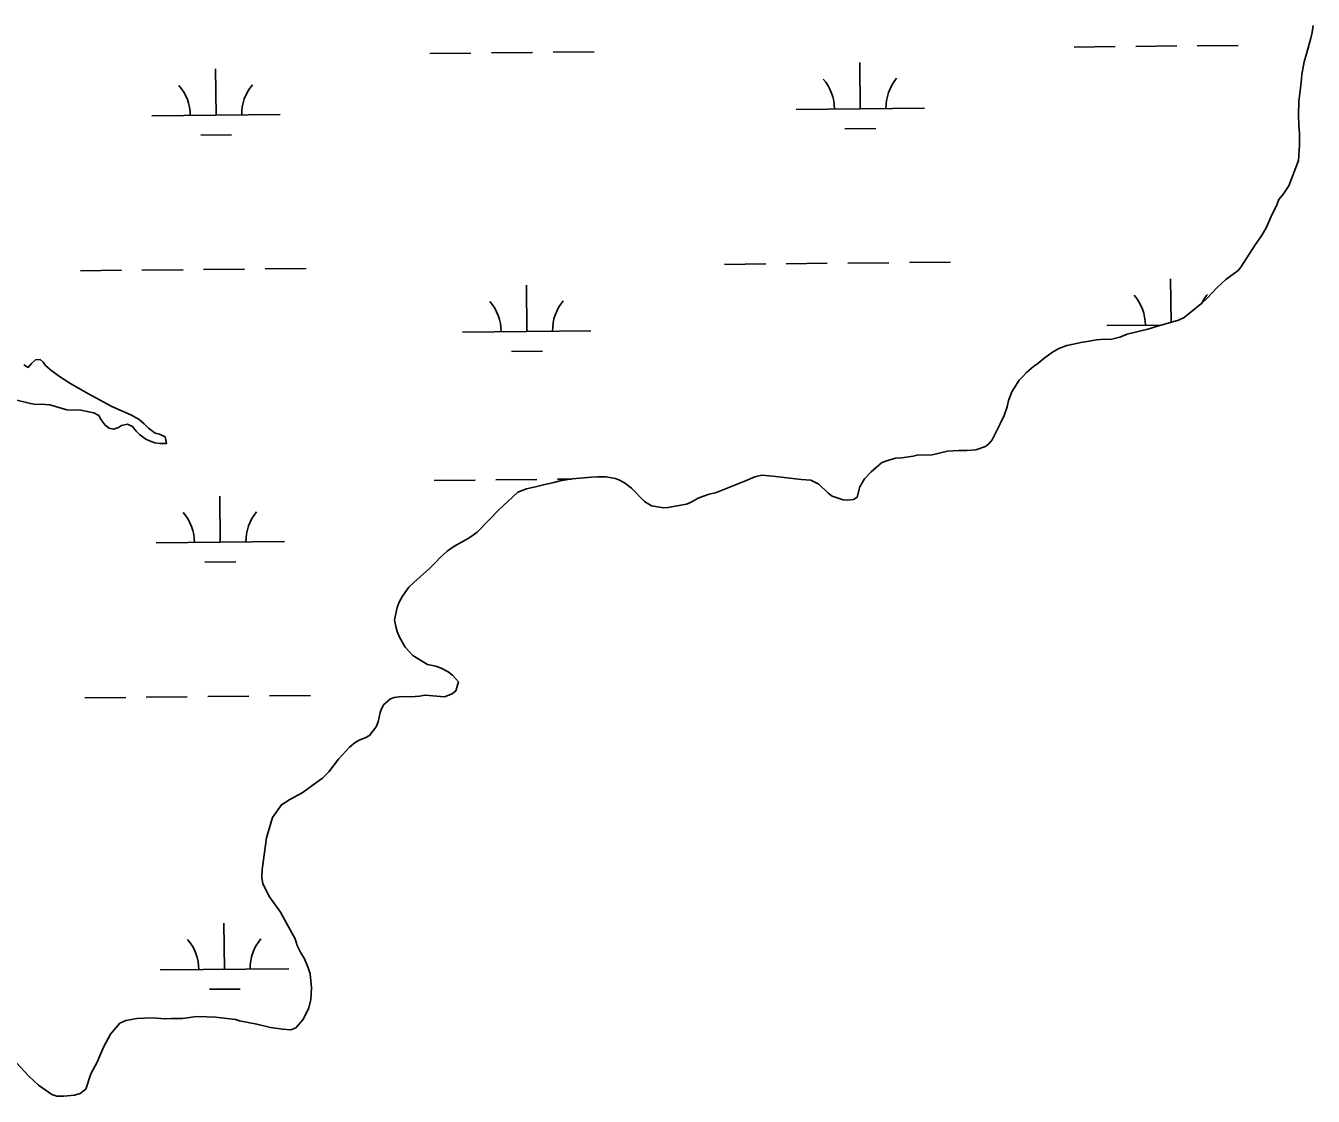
# Model space of a CAD drawing. Extents: x 3146026 to 3183936, y 897894 to 923344.
# Drawn here: x 3169411 to 3170414, y 912121 to 912955 of the extents above; entities that cross this region are included whole.
import ezdxf

# ---------------------------------------------------------------- set-up
doc = ezdxf.new("R2010")
doc.units = 0
for name, color, linetype in [('V-SITE-VEGE', 7, 'Continuous'), ('V-TOPO-SHOR', 7, 'Continuous'), ('V-WETL-SWMP', 7, 'Continuous')]:
    doc.layers.add(name, color=color, linetype=linetype)

msp = doc.modelspace()

# ---------------------------------------------------------------- linework, layer by layer
at = {"layer": 'V-SITE-VEGE'}
msp.add_lwpolyline([(3169402.7, 912663.7), (3169414.3, 912660.8), (3169418.7, 912660.2), (3169422.7, 912660.4), (3169429.3, 912659.9), (3169442.7, 912656.1), (3169453.5, 912655.6), (3169458.6, 912654.8), (3169463.7, 912653.6), (3169467.5, 912651.6), (3169469.5, 912648.3), (3169472.6, 912644.1), (3169475.7, 912641.6), (3169479.1, 912640.9), (3169482.8, 912642.1), (3169485.3, 912643.8), (3169490, 912644.9), (3169493.7, 912642.9), (3169496.8, 912639.3), (3169499.5, 912636.5), (3169504.3, 912633.1), (3169507, 912631.8), (3169511.2, 912630.4), (3169515.2, 912629.8), (3169520.3, 912629.7), (3169519.2, 912634.9), (3169514.8, 912636.9), (3169511.5, 912637.8), (3169506.2, 912641.8), (3169502.8, 912645.1), (3169499, 912648.4), (3169492.6, 912652.2), (3169484.2, 912655.6), (3169477.8, 912658.7), (3169458.9, 912668.7), (3169444.9, 912676.8), (3169437.8, 912681.4), (3169430.3, 912687), (3169426.1, 912690.4), (3169424.1, 912693), (3169421.9, 912695.2), (3169418.3, 912694.8), (3169415, 912691.9), (3169412.5, 912689), (3169409.2, 912691.1)], dxfattribs=at)
at = {"layer": 'V-TOPO-SHOR'}
msp.add_lwpolyline([(3169409.2, 912691.1), (3169412.5, 912689), (3169415, 912691.9), (3169418.3, 912694.8), (3169421.9, 912695.2), (3169424.1, 912693), (3169426.1, 912690.4), (3169430.3, 912687), (3169437.8, 912681.4), (3169444.9, 912676.8), (3169458.9, 912668.7), (3169477.8, 912658.7), (3169484.2, 912655.6), (3169492.6, 912652.2), (3169499, 912648.4), (3169502.8, 912645.1), (3169506.2, 912641.8), (3169511.5, 912637.8), (3169514.8, 912636.9), (3169519.2, 912634.9), (3169520.3, 912629.7), (3169515.2, 912629.8), (3169511.2, 912630.4), (3169507, 912631.8), (3169504.3, 912633.1), (3169499.5, 912636.5), (3169496.8, 912639.3), (3169493.7, 912642.9), (3169490, 912644.9), (3169485.3, 912643.8), (3169482.8, 912642.1), (3169479.1, 912640.9), (3169475.7, 912641.6), (3169472.6, 912644.1), (3169469.5, 912648.3), (3169467.5, 912651.6), (3169463.7, 912653.6), (3169458.6, 912654.8), (3169453.5, 912655.6), (3169442.7, 912656.1), (3169429.3, 912659.9), (3169422.7, 912660.4), (3169418.7, 912660.2), (3169414.3, 912660.8), (3169402.7, 912663.7)], dxfattribs=at)
at = {"layer": 'V-WETL-SWMP'}
for p, q in [((3169773.5, 912934), (3169805.5, 912934.4)), ((3169821.5, 912934.5), (3169853.5, 912934.8)), ((3170227.4, 912938.6), (3170259.4, 912938.9)), ((3170275.4, 912939), (3170307.3, 912939.4)), ((3170323.3, 912939.5), (3170355.3, 912939.8)), ((3169725.5, 912933.6), (3169757.5, 912933.9)), ((3170060.8, 912890.5), (3170060.4, 912926.5)), ((3169558.9, 912885.5), (3169558.5, 912921.5)), ((3169508.9, 912885), (3169608.9, 912886)), ((3170010.8, 912890), (3170110.8, 912891)), ((3170048.9, 912874.9), (3170072.9, 912875.2)), ((3169547, 912869.9), (3169571, 912870.2)), ((3169453.2, 912764.3), (3169485.2, 912764.7)), ((3169501.2, 912764.8), (3169533.2, 912765.1)), ((3169549.2, 912765.3), (3169581.2, 912765.6)), ((3169597.2, 912765.8), (3169629.2, 912766.1)), ((3169955.1, 912769.3), (3169987.1, 912769.7)), ((3170003.1, 912769.8), (3170035.1, 912770.1)), ((3170051.1, 912770.3), (3170083.1, 912770.6)), ((3170099.1, 912770.8), (3170131.1, 912771.1)), ((3170302.9, 912724.1), (3170302.6, 912758.1)), ((3169801, 912717.1), (3169800.7, 912753.1)), ((3169751, 912716.6), (3169851, 912717.6)), ((3170252.9, 912721.6), (3170295.4, 912722)), ((3169789.2, 912701.5), (3169813.2, 912701.7)), ((3169728.8, 912600.9), (3169760.8, 912601.2)), ((3169776.8, 912601.4), (3169808.8, 912601.7)), ((3169824.8, 912601.9), (3169835.8, 912602)), ((3169562.2, 912552.8), (3169561.8, 912588.8)), ((3169512.2, 912552.3), (3169612.2, 912553.3)), ((3169550.3, 912537.3), (3169574.3, 912537.5)), ((3169552.5, 912432.6), (3169584.5, 912433)), ((3169600.5, 912433.1), (3169632.5, 912433.4)), ((3169456.6, 912431.7), (3169488.5, 912432)), ((3169504.5, 912432.2), (3169536.5, 912432.5)), ((3169565.5, 912220.2), (3169565.1, 912256.1)), ((3169515.5, 912219.7), (3169615.5, 912220.6)), ((3169553.7, 912204.6), (3169577.7, 912204.8))]:
    msp.add_line(p, q, dxfattribs=at)
for points in [[(3170413.7, 912955.4), (3170412.8, 912949.8), (3170411.9, 912945.4), (3170408.5, 912933.2), (3170406.5, 912927), (3170404.8, 912917.2), (3170404.3, 912910.8), (3170402.5, 912896.3), (3170402.2, 912885.7), (3170402.4, 912877.4), (3170402.9, 912871.4), (3170403.1, 912862.1), (3170402.2, 912850.1), (3170394.8, 912830.4), (3170390.5, 912824.2), (3170387, 912819.9), (3170385.4, 912815.8), (3170380.7, 912806), (3170377.2, 912798.2), (3170374.9, 912794), (3170372.9, 912790.7), (3170368.5, 912784.5), (3170357.4, 912767.2), (3170355.1, 912764.5), (3170345.5, 912757.4), (3170338.9, 912751.2), (3170330.9, 912742.8), (3170326.9, 912739), (3170313.1, 912727.9), (3170308.8, 912725.7), (3170291.5, 912720.9), (3170284.8, 912718.9), (3170268.6, 912715), (3170263.1, 912712.7), (3170255.7, 912710.8), (3170251.3, 912711), (3170244.9, 912710.5), (3170237.5, 912709.2), (3170234, 912708.8), (3170225.5, 912707), (3170221.8, 912706), (3170215.5, 912703.7), (3170210.6, 912700.9), (3170203.8, 912696), (3170199.1, 912692.2), (3170195.8, 912689.8), (3170190.2, 912685.1), (3170187.7, 912682.2), (3170184.6, 912679.2)], [(3170184.6, 912679.2), (3170178.8, 912670), (3170176.2, 912663.2), (3170175.3, 912658.3), (3170173, 912651.6), (3170169.9, 912645), (3170163.6, 912632.6), (3170161, 912629.5), (3170158.3, 912627.5), (3170150.8, 912624.8), (3170143.9, 912624.2), (3170137.6, 912624.2), (3170128.8, 912623.8), (3170116.8, 912620.9), (3170105, 912620.7), (3170101.9, 912620), (3170093.2, 912618.7), (3170088.3, 912618.3), (3170080.5, 912616.1), (3170077.4, 912614.7), (3170069.4, 912607.7), (3170064.1, 912602.3), (3170060.5, 912596.1), (3170058.5, 912587.9), (3170055.6, 912586.2), (3170050.7, 912585.7), (3170047.4, 912585.9), (3170038.8, 912588.6), (3170035.7, 912591.1), (3170028.6, 912598), (3170022.3, 912601.1), (3170014.8, 912601.8), (3169992.8, 912604.3), (3169984.1, 912605), (3169978.6, 912603.9), (3169971.3, 912600.6), (3169947.9, 912591.3), (3169943.2, 912590.4), (3169938.6, 912588.8), (3169934.6, 912587.1), (3169929, 912584), (3169925.3, 912582.6), (3169911, 912579.8), (3169907.5, 912579.6), (3169898.1, 912581.1), (3169892.6, 912584.7), (3169882.7, 912594.9), (3169877.1, 912599.2), (3169873.3, 912601.2), (3169870.2, 912602.5), (3169862.7, 912603.9), (3169856.2, 912603.9), (3169851.4, 912603.4), (3169836.3, 912602.1), (3169826.9, 912600.6), (3169822, 912599.3), (3169814, 912597.6), (3169808.7, 912596.2), (3169800.9, 912594.4), (3169794, 912591.8), (3169778.9, 912577.9), (3169771.8, 912570.3), (3169762.4, 912560.8), (3169758.4, 912557.9), (3169754.7, 912555.5), (3169744.2, 912549.5), (3169738.9, 912546), (3169733.3, 912540.8), (3169730.2, 912537.3), (3169725.1, 912532.4), (3169713, 912521.6), (3169709.1, 912517.8), (3169704.2, 912510.9), (3169701.7, 912506.1), (3169699.9, 912501.9), (3169697.9, 912492.5), (3169699, 912487.2), (3169700.1, 912483.2), (3169701.8, 912479), (3169706.3, 912471.2), (3169712.1, 912464.5), (3169723.6, 912457.6), (3169730.2, 912456.3), (3169734.2, 912454.7), (3169739.8, 912451.8), (3169743.1, 912449.4), (3169747.8, 912444.2), (3169745.8, 912437.1), (3169742.8, 912434.7), (3169736.8, 912432.5), (3169721.7, 912433.8), (3169717.3, 912433), (3169710.7, 912432.3), (3169703.3, 912432.6), (3169697.8, 912431.9), (3169694.7, 912430.8), (3169689.7, 912426.4), (3169687.8, 912423), (3169686.8, 912420.1), (3169685.3, 912413), (3169683.7, 912409)], [(3169683.7, 912409), (3169678.4, 912402.4), (3169675, 912400.6), (3169670.4, 912398.6), (3169667.3, 912396.9), (3169663, 912393.1), (3169654.3, 912383.8), (3169646.8, 912374.1), (3169641.9, 912369), (3169639.2, 912367.2), (3169629.7, 912360.3), (3169625.9, 912357.7), (3169616.3, 912352.4), (3169609.9, 912348.4), (3169603, 912338.4), (3169598.3, 912322.6), (3169594.9, 912298), (3169594.6, 912291.8), (3169595.3, 912286.7), (3169600.6, 912276.7), (3169609, 912264.6), (3169613.9, 912256.2), (3169620.5, 912243.8), (3169622.1, 912238.6), (3169624.9, 912232.9), (3169627.8, 912228.4), (3169630.7, 912221.3), (3169632.2, 912216.6), (3169633.3, 912205.8), (3169632.7, 912196.6), (3169631.3, 912190.2), (3169629.3, 912186.2), (3169626.4, 912180.9), (3169621, 912174.5), (3169617.3, 912173.1), (3169610.8, 912173.4), (3169601.3, 912174.9), (3169590.8, 912177.4), (3169577.1, 912180.1), (3169574, 912181), (3169558.5, 912182.8), (3169551.8, 912183.1), (3169543.6, 912183.3), (3169532.7, 912181.8), (3169524.3, 912181.8), (3169519.4, 912181.6), (3169509.4, 912182.3), (3169497.1, 912181.8), (3169488.7, 912180.3), (3169484, 912178.1), (3169476.7, 912169.7), (3169471.3, 912159.5), (3169466.4, 912147.9), (3169461.3, 912138.8), (3169457.5, 912126.8), (3169453.1, 912123.5), (3169448.6, 912122), (3169440.4, 912121.3), (3169434.8, 912121.3), (3169431.1, 912122.7), (3169420.6, 912129.8), (3169412.7, 912137.2), (3169403.4, 912147.2)]]:
    msp.add_lwpolyline(points, dxfattribs=at)
for centre, start, end in [((3170116, 912891.5), 139.7992, 181.3429), ((3169503.6, 912885.4), 359.7992, 41.3429), ((3169614.1, 912886.5), 139.7992, 181.3429), ((3170005.5, 912890.4), 359.7992, 41.3429), ((3170247.7, 912722), 359.7992, 41.3429), ((3170358.2, 912723.1), 139.7992, 153.7708), ((3169745.8, 912717), 359.7992, 41.3429), ((3169856.3, 912718.1), 139.7992, 181.3429), ((3169506.9, 912552.7), 359.7992, 41.3429), ((3169617.4, 912553.8), 139.7992, 181.3429), ((3169510.3, 912220.1), 359.7992, 41.3429), ((3169620.7, 912221.2), 139.7992, 181.3429)]:
    msp.add_arc(centre, 35.2, start, end, dxfattribs=at)

doc.saveas('drawing.dxf')
